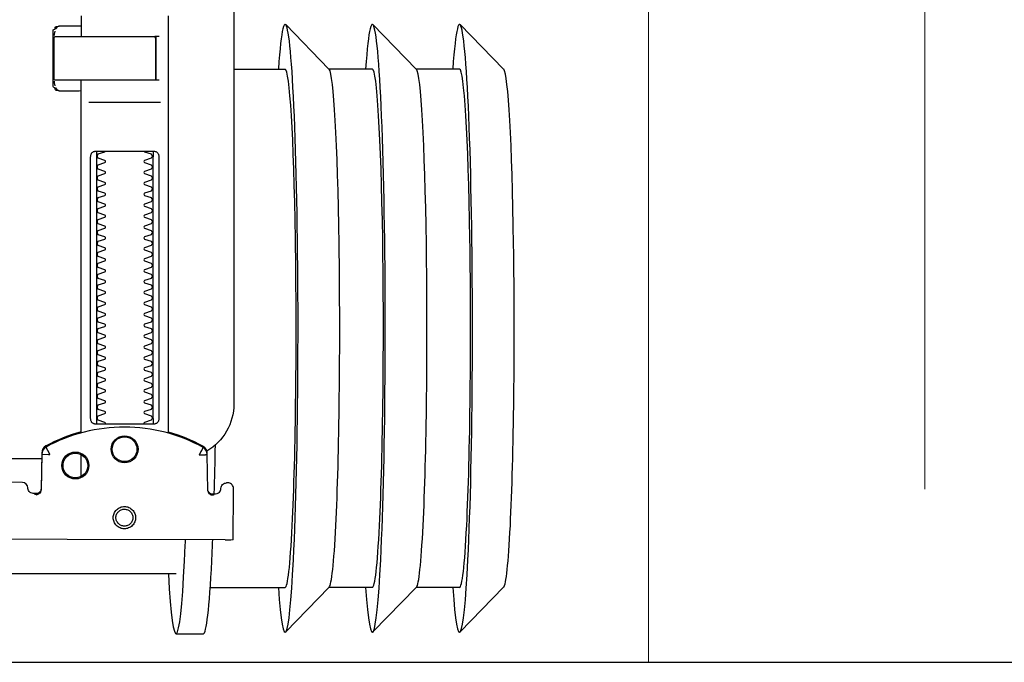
# Model space of a CAD drawing. Header units: millimetres. Extents: x 15214 to 140083, y -437840 to -79279.
# Tile 614 of 656: x 73389 to 73407, y -194640 to -194628. Entities that reach past the tile are written whole.
import ezdxf

# ---------------------------------------------------------------- set-up
doc = ezdxf.new("R2010")
doc.units = ezdxf.units.MM
doc.linetypes.add('HIDDEN2', pattern=[4.7625, 3.175, -1.5875])
doc.layers.get('0').update_dxf_attribs({"lineweight": 0})
for name, color, linetype, lineweight in [('!! 0 posadzki gres sanit 2', 244, 'Continuous', 9), ('Istn-sciany', 3, 'Continuous', 30), ('WYMIAROWANIE', 1, 'Continuous', 13)]:
    doc.layers.add(name, color=color, linetype=linetype, lineweight=lineweight)
doc.layers.add('0-wypos-sanitarne', color=1, linetype='Continuous')
doc.layers.add('Wyburzenia', color=7, linetype='Continuous', lineweight=13, true_color=0xb0b0b0)
doc.styles.add('TXT', font='simplex.shx')
doc.dimstyles.new('DIM50', dxfattribs={"dimscale": 5, "dimtxt": 2, "dimasz": 1, "dimexe": 0, "dimexo": 0, "dimgap": 0.5, "dimtad": 1, "dimdec": 4, "dimrnd": 0.5, "dimdsep": 46, "dimtxsty": 'TXT', "dimblk": 'TICK1', "dimblk1": 'TICK1', "dimblk2": 'TICK1', "dimsah": 1, "dimcen": 0, "dimse1": 1, "dimse2": 1, "dimclrd": 1, "dimclre": 7, "dimclrt": 9, "dimadec": 0, "dimazin": 0, "dimtfac": 1, "dimtdec": 4, "dimtmove": 2, "dimatfit": 3, "dimldrblk": 'TICK1', "dimfxl": 1, "dimtolj": 1, "dimarcsym": 0})

# ---------------------------------------------------------------- blocks, each defined once
blk = doc.blocks.new('99400_TOP')
for points in [[(-0.24944, 0.17326), (-0.24147, 0.18145)], [(-0.24136, 0.17331), (-0.23341, 0.17331), (-0.22548, 0.18145)], [(-0.22538, 0.17331), (-0.21743, 0.17331), (-0.2095, 0.18145)], [(-0.18941, 0.18181), (-0.19441, 0.18181)], [(-0.19567, 0.17331), (-0.20939, 0.17331)], [(-0.18941, 0.17081), (-0.04454, 0.17081), (-0.04035, 0.17071), (-0.03616, 0.17042), (-0.032, 0.16993), (-0.02786, 0.16925), (-0.02376, 0.16837), (-0.0197, 0.16731), (-0.0157, 0.16606), (-0.01176, 0.16462), (-0.00789, 0.163), (-0.0041, 0.1612), (-0.0004, 0.15923), (0.0032, 0.15708), (0.00671, 0.15478), (0.0101, 0.1523), (0.01337, 0.14968)], [(-0.19839, 0.16455), (-0.11148, 0.16437)], [(-0.19593, 0.15629), (-0.19608, 0.15629), (-0.19638, 0.15629), (-0.19593, 0.1562), (-0.19577, 0.15614), (-0.19563, 0.15605), (-0.19551, 0.15594), (-0.1954, 0.15581), (-0.19532, 0.15567), (-0.19526, 0.15551), (-0.19523, 0.15535)], [(-0.16479, 0.14865), (-0.16466, 0.1552), (-0.16464, 0.15536), (-0.1646, 0.15551), (-0.16454, 0.15566), (-0.16445, 0.15579), (-0.16435, 0.15591), (-0.16422, 0.15601), (-0.16408, 0.15609), (-0.16394, 0.15614), (-0.16348, 0.15622), (-0.1638, 0.15623), (-0.16395, 0.15623)], [(-0.172, 0.15297), (-0.172, 0.14892)], [(-0.172, 0.06856), (-0.172, 0.07236)], [(0.16493, 0.14968), (-0.16477, 0.14968)], [(-0.172, 0.14497), (-0.172, 0.08036)], [(-0.1852, 0.14236), (-0.1852, 0.09436)], [(-0.1748, 0.09436), (-0.1748, 0.14236)], [(-0.17342, 0.08436), (-0.18658, 0.08436)], [(-0.172, 0.0823), (-0.17167, 0.08236), (-0.1682, 0.08236), (-0.16809, 0.08236), (-0.16798, 0.08234), (-0.16789, 0.08225), (-0.16779, 0.08224), (-0.16762, 0.08223), (-0.16752, 0.08223), (-0.16741, 0.08221), (-0.1673, 0.08214), (-0.16725, 0.082), (-0.16725, 0.08174), (-0.16711, 0.08172), (-0.16701, 0.08168), (-0.16693, 0.08162), (-0.16687, 0.08148), (-0.16687, 0.07124), (-0.16691, 0.07111), (-0.16701, 0.07103), (-0.16725, 0.07098), (-0.16725, 0.07071), (-0.16728, 0.07061), (-0.16735, 0.07054), (-0.16746, 0.0705), (-0.16762, 0.07049), (-0.16775, 0.07048), (-0.16789, 0.07046), (-0.16797, 0.07039), (-0.16807, 0.07036), (-0.1682, 0.07036), (-0.17167, 0.07036), (-0.172, 0.07041)], [(-0.16829, 0.08235), (-0.16772, 0.08221), (-0.16738, 0.08176)], [(-0.16723, 0.08135), (-0.16714, 0.08082), (-0.16713, 0.08055)], [(-0.18633, 0.08036), (-0.17526, 0.08036), (-0.17367, 0.08036)], [(-0.24944, 0.07835), (-0.24147, 0.07016)], [(-0.24136, 0.07831), (-0.23341, 0.07831), (-0.22548, 0.07016)], [(-0.22538, 0.07831), (-0.21743, 0.07831), (-0.2095, 0.07016)], [(-0.2, 0.07831), (-0.20939, 0.07831)], [(-0.18633, 0.07236), (-0.1855, 0.07236), (-0.18567, 0.07246), (-0.1857, 0.07256)], [(-0.16738, 0.07096), (-0.16772, 0.07051), (-0.16829, 0.07036)], [(-0.16713, 0.07216), (-0.16714, 0.0719), (-0.16723, 0.07137)]]:
    blk.add_lwpolyline(points)
for points in [[(-0.19989, 0.16454), (-0.19995, 0.15554, 0.009369), (-0.19993, 0.15511), (-0.19991, 0.15494), (-0.19986, 0.15477), (-0.19978, 0.15461), (-0.19968, 0.15447), (-0.19955, 0.15435), (-0.1994, 0.15426), (-0.19924, 0.15419), (-0.19907, 0.15415), (-0.19895, 0.15414), (-0.1988, 0.15414)], [(-0.16412, 0.15607), (-0.16324, 0.15607), (-0.16303, 0.15604), (-0.16282, 0.15598), (-0.16264, 0.15587), (-0.16249, 0.15572), (-0.16236, 0.15555), (-0.16228, 0.15535), (-0.16224, 0.15515, 0.002299), (-0.16224, 0.15503, 0.40455), (-0.16124, 0.15406), (-0.11145, 0.15396)], [(-0.19576, 0.15613), (-0.19665, 0.15613, 0.282591), (-0.19753, 0.15558), (-0.19757, 0.15549), (-0.19761, 0.15538), (-0.19763, 0.15529), (-0.19764, 0.15514, -0.415352), (-0.19864, 0.15414)], [(-0.19623, 0.15644), (-0.19587, 0.15638), (-0.19555, 0.15617), (-0.19533, 0.15585), (-0.19523, 0.1555), (-0.19513, 0.14894), (-0.19513, 0.14888, 0.265347), (-0.19435, 0.14762, 0.125711), (-0.17997, 0.14391, 0.125711), (-0.16558, 0.14756, 0.26954), (-0.16479, 0.14885), (-0.16467, 0.1554), (-0.16464, 0.15562), (-0.16456, 0.15583), (-0.16444, 0.15601), (-0.16428, 0.15617), (-0.16409, 0.15628), (-0.16388, 0.15635), (-0.16368, 0.15638)], [(-0.15993, 0.04968), (-0.17248, 0.04968, 0.405519), (-0.172, 0.05018), (-0.172, 0.05088, 0.414214), (-0.1725, 0.05138), (-0.1875, 0.05138, 0.414214), (-0.188, 0.05088), (-0.188, 0.05018, 0.405519), (-0.18751, 0.04968), (-0.19, 0.04968, -0.414214), (-0.2, 0.05968), (-0.2, 0.13968, -0.266001), (-0.19506, 0.1483)], [(-0.19512, 0.14869), (-0.19511, 0.1485), (-0.19509, 0.1484), (-0.19506, 0.1483), (-0.19503, 0.1482), (-0.19498, 0.1481), (-0.19493, 0.148), (-0.19488, 0.14791), (-0.19482, 0.14782), (-0.19475, 0.14774), (-0.19467, 0.14766), (-0.1946, 0.14759), (-0.19451, 0.14753), (-0.19443, 0.14747), (-0.19434, 0.14742), (-0.19358, 0.14701), (-0.19281, 0.14663), (-0.19203, 0.14628), (-0.19124, 0.14594), (-0.19044, 0.14563), (-0.18964, 0.14534), (-0.18882, 0.14507), (-0.188, 0.14483), (-0.188, 0.06856, 0.414214)], [(-0.172, 0.14478), (-0.17117, 0.14502), (-0.17034, 0.14528), (-0.16952, 0.14557), (-0.16871, 0.14588), (-0.16791, 0.14622), (-0.16712, 0.14657), (-0.16635, 0.14695), (-0.16558, 0.14736), (-0.16557, 0.14736, 0.269546), (-0.16479, 0.14865)], [(-0.18353, 0.09336, 0.182836), (-0.18364, 0.09345), (-0.18485, 0.09386, 0.050055), (-0.185, 0.09412), (-0.185, 0.0944, 0.050055), (-0.18485, 0.09466), (-0.18364, 0.09507, 0.719897), (-0.18364, 0.09545), (-0.18485, 0.09586, 0.050055), (-0.185, 0.09612), (-0.185, 0.0964, 0.050055), (-0.18485, 0.09666), (-0.18364, 0.09707, 0.719897), (-0.18364, 0.09745), (-0.18485, 0.09786, 0.050055), (-0.185, 0.09812), (-0.185, 0.0984, 0.050055), (-0.18485, 0.09866), (-0.18364, 0.09907, 0.719897), (-0.18364, 0.09945), (-0.18485, 0.09986, 0.050055), (-0.185, 0.10012), (-0.185, 0.1004, 0.050055), (-0.18485, 0.10066), (-0.18364, 0.10107, 0.719897), (-0.18364, 0.10145), (-0.18485, 0.10186, 0.050055), (-0.185, 0.10212), (-0.185, 0.1024, 0.050055), (-0.18485, 0.10266), (-0.18364, 0.10307, 0.719897), (-0.18364, 0.10345), (-0.18485, 0.10386, 0.050055), (-0.185, 0.10412), (-0.185, 0.1044, 0.050055), (-0.18485, 0.10466), (-0.18364, 0.10507, 0.719897), (-0.18364, 0.10545), (-0.18485, 0.10586, 0.050055), (-0.185, 0.10612), (-0.185, 0.1064, 0.050055), (-0.18485, 0.10666), (-0.18364, 0.10707, 0.719897), (-0.18364, 0.10745), (-0.18485, 0.10786, 0.050055), (-0.185, 0.10812), (-0.185, 0.1084, 0.050055), (-0.18485, 0.10866), (-0.18364, 0.10907, 0.719897), (-0.18364, 0.10945), (-0.18485, 0.10986, 0.050055), (-0.185, 0.11012), (-0.185, 0.1104, 0.050055), (-0.18485, 0.11066), (-0.18364, 0.11107, 0.719897), (-0.18364, 0.11145), (-0.18485, 0.11186, 0.050055), (-0.185, 0.11212), (-0.185, 0.1124, 0.050055), (-0.18485, 0.11266), (-0.18364, 0.11307, 0.719897), (-0.18364, 0.11345), (-0.18485, 0.11386, 0.050055), (-0.185, 0.11412), (-0.185, 0.1144, 0.050055), (-0.18485, 0.11466), (-0.18364, 0.11507, 0.719897), (-0.18364, 0.11545), (-0.18485, 0.11586, 0.050055), (-0.185, 0.11612), (-0.185, 0.1164, 0.050055), (-0.18485, 0.11666), (-0.18364, 0.11707, 0.719897), (-0.18364, 0.11745), (-0.18485, 0.11786, 0.050055), (-0.185, 0.11812), (-0.185, 0.1184, 0.050055), (-0.18485, 0.11866), (-0.18364, 0.11907, 0.719897), (-0.18364, 0.11945), (-0.18485, 0.11986, 0.050055), (-0.185, 0.12012), (-0.185, 0.1204, 0.050055), (-0.18485, 0.12066), (-0.18364, 0.12107, 0.719897), (-0.18364, 0.12145), (-0.18485, 0.12186, 0.050055), (-0.185, 0.12212), (-0.185, 0.1224, 0.050055), (-0.18485, 0.12266), (-0.18364, 0.12307, 0.719897), (-0.18364, 0.12345), (-0.18485, 0.12386, 0.050055), (-0.185, 0.12412), (-0.185, 0.1244, 0.050055), (-0.18485, 0.12466), (-0.18364, 0.12507, 0.719897), (-0.18364, 0.12545), (-0.18485, 0.12586, 0.050055), (-0.185, 0.12612), (-0.185, 0.1264, 0.050055), (-0.18485, 0.12666), (-0.18364, 0.12707, 0.719897), (-0.18364, 0.12745), (-0.18485, 0.12786, 0.050055), (-0.185, 0.12812), (-0.185, 0.1284, 0.050055), (-0.18485, 0.12866), (-0.18364, 0.12907, 0.719897), (-0.18364, 0.12945), (-0.18485, 0.12986, 0.050055), (-0.185, 0.13012), (-0.185, 0.1304, 0.050055), (-0.18485, 0.13066), (-0.18364, 0.13107, 0.719897), (-0.18364, 0.13145), (-0.18485, 0.13186, 0.050055), (-0.185, 0.13212), (-0.185, 0.1324, 0.050055), (-0.18485, 0.13266), (-0.18364, 0.13307, 0.719897), (-0.18364, 0.13345), (-0.18485, 0.13386, 0.050055), (-0.185, 0.13412), (-0.185, 0.1344, 0.050055), (-0.18485, 0.13466), (-0.18364, 0.13507, 0.719897), (-0.18364, 0.13545), (-0.18485, 0.13586, 0.050055), (-0.185, 0.13612), (-0.185, 0.1364, 0.050055), (-0.18485, 0.13666), (-0.18364, 0.13707, 0.719897), (-0.18364, 0.13745), (-0.18485, 0.13786, 0.050055), (-0.185, 0.13812), (-0.185, 0.1384, 0.050055), (-0.18485, 0.13866), (-0.18364, 0.13907, 0.719897), (-0.18364, 0.13945), (-0.18485, 0.13986, 0.050055), (-0.185, 0.14012), (-0.185, 0.1404, 0.050055), (-0.18485, 0.14066), (-0.18364, 0.14107, 0.719897), (-0.18364, 0.14145), (-0.18485, 0.14186, 0.050055), (-0.185, 0.14212), (-0.185, 0.1424, 0.050055), (-0.18485, 0.14266), (-0.18364, 0.14307, 0.474594), (-0.18353, 0.14336)], [(-0.17647, 0.14336, 0.474594), (-0.17636, 0.14307), (-0.17514, 0.14266, 0.050055), (-0.175, 0.1424), (-0.175, 0.14212, 0.050055), (-0.17514, 0.14186), (-0.17636, 0.14145, 0.719897), (-0.17636, 0.14107), (-0.17514, 0.14066, 0.050055), (-0.175, 0.1404), (-0.175, 0.14012, 0.050055), (-0.17514, 0.13986), (-0.17636, 0.13945, 0.719897), (-0.17636, 0.13907), (-0.17514, 0.13866, 0.050055), (-0.175, 0.1384), (-0.175, 0.13812, 0.050055), (-0.17514, 0.13786), (-0.17636, 0.13745, 0.719897), (-0.17636, 0.13707), (-0.17514, 0.13666, 0.050055), (-0.175, 0.1364), (-0.175, 0.13612, 0.050055), (-0.17514, 0.13586), (-0.17636, 0.13545, 0.719897), (-0.17636, 0.13507), (-0.17514, 0.13466, 0.050055), (-0.175, 0.1344), (-0.175, 0.13412, 0.050055), (-0.17514, 0.13386), (-0.17636, 0.13345, 0.719897), (-0.17636, 0.13307), (-0.17514, 0.13266, 0.050055), (-0.175, 0.1324), (-0.175, 0.13212, 0.050055), (-0.17514, 0.13186), (-0.17636, 0.13145, 0.719897), (-0.17636, 0.13107), (-0.17514, 0.13066, 0.050055), (-0.175, 0.1304), (-0.175, 0.13012, 0.050055), (-0.17514, 0.12986), (-0.17636, 0.12945, 0.719897), (-0.17636, 0.12907), (-0.17514, 0.12866, 0.050055), (-0.175, 0.1284), (-0.175, 0.12812, 0.050055), (-0.17514, 0.12786), (-0.17636, 0.12745, 0.719897), (-0.17636, 0.12707), (-0.17514, 0.12666, 0.050055), (-0.175, 0.1264), (-0.175, 0.12612, 0.050055), (-0.17514, 0.12586), (-0.17636, 0.12545, 0.719897), (-0.17636, 0.12507), (-0.17514, 0.12466, 0.050055), (-0.175, 0.1244), (-0.175, 0.12412, 0.050055), (-0.17514, 0.12386), (-0.17636, 0.12345, 0.719897), (-0.17636, 0.12307), (-0.17514, 0.12266, 0.050055), (-0.175, 0.1224), (-0.175, 0.12212, 0.050055), (-0.17514, 0.12186), (-0.17636, 0.12145, 0.719897), (-0.17636, 0.12107), (-0.17514, 0.12066, 0.050055), (-0.175, 0.1204), (-0.175, 0.12012, 0.050055), (-0.17514, 0.11986), (-0.17636, 0.11945, 0.719897), (-0.17636, 0.11907), (-0.17514, 0.11866, 0.050055), (-0.175, 0.1184), (-0.175, 0.11812, 0.050055), (-0.17514, 0.11786), (-0.17636, 0.11745, 0.719897), (-0.17636, 0.11707), (-0.17514, 0.11666, 0.050055), (-0.175, 0.1164), (-0.175, 0.11612, 0.050055), (-0.17514, 0.11586), (-0.17636, 0.11545, 0.719897), (-0.17636, 0.11507), (-0.17514, 0.11466, 0.050055), (-0.175, 0.1144), (-0.175, 0.11412, 0.050055), (-0.17514, 0.11386), (-0.17636, 0.11345, 0.719897), (-0.17636, 0.11307), (-0.17514, 0.11266, 0.050055), (-0.175, 0.1124), (-0.175, 0.11212, 0.050055), (-0.17514, 0.11186), (-0.17636, 0.11145, 0.719897), (-0.17636, 0.11107), (-0.17514, 0.11066, 0.050055), (-0.175, 0.1104), (-0.175, 0.11012, 0.050055), (-0.17514, 0.10986), (-0.17636, 0.10945, 0.719897), (-0.17636, 0.10907), (-0.17514, 0.10866, 0.050055), (-0.175, 0.1084), (-0.175, 0.10812, 0.050055), (-0.17514, 0.10786), (-0.17636, 0.10745, 0.719897), (-0.17636, 0.10707), (-0.17514, 0.10666, 0.050055), (-0.175, 0.1064), (-0.175, 0.10612, 0.050055), (-0.17514, 0.10586), (-0.17636, 0.10545, 0.719897), (-0.17636, 0.10507), (-0.17514, 0.10466, 0.050055), (-0.175, 0.1044), (-0.175, 0.10412, 0.050055), (-0.17514, 0.10386), (-0.17636, 0.10345, 0.719897), (-0.17636, 0.10307), (-0.17514, 0.10266, 0.050055), (-0.175, 0.1024), (-0.175, 0.10212, 0.050055), (-0.17514, 0.10186), (-0.17636, 0.10145, 0.719897), (-0.17636, 0.10107), (-0.17514, 0.10066, 0.050055), (-0.175, 0.1004), (-0.175, 0.10012, 0.050055), (-0.17514, 0.09986), (-0.17636, 0.09945, 0.719897), (-0.17636, 0.09907), (-0.17514, 0.09866, 0.050055), (-0.175, 0.0984), (-0.175, 0.09812, 0.050055), (-0.17514, 0.09786), (-0.17636, 0.09745, 0.719897), (-0.17636, 0.09707), (-0.17514, 0.09666, 0.050055), (-0.175, 0.0964), (-0.175, 0.09612, 0.050055), (-0.17514, 0.09586), (-0.17636, 0.09545, 0.719897), (-0.17636, 0.09507), (-0.17514, 0.09466, 0.050055), (-0.175, 0.0944), (-0.175, 0.09412, 0.050055), (-0.17514, 0.09386), (-0.17636, 0.09345, 0.182836), (-0.17647, 0.09336)], [(-0.1857, 0.08016), (-0.1857, 0.07256), (-0.1857, 0.08016), (-0.18567, 0.08026), (-0.18559, 0.08034), (-0.17695, 0.08036), (-0.16725, 0.08036, -0.414214), (-0.16705, 0.08016), (-0.16705, 0.07256, -0.414214), (-0.16725, 0.07236), (-0.18543, 0.07236), (-0.18553, 0.0724), (-0.18559, 0.07256)]]:
    blk.add_lwpolyline(points, format="xyb")
for points in [[(-0.17994, 0.16256), (-0.17974, 0.16255), (-0.17954, 0.16252), (-0.17934, 0.16247), (-0.17915, 0.1624), (-0.17897, 0.16231), (-0.1788, 0.16221), (-0.17864, 0.16209), (-0.17849, 0.16196), (-0.17836, 0.16181), (-0.17824, 0.16165), (-0.17813, 0.16147), (-0.17805, 0.16129), (-0.17798, 0.1611), (-0.17793, 0.16091), (-0.1779, 0.16071), (-0.17789, 0.16051), (-0.1779, 0.16031), (-0.17793, 0.16011), (-0.17798, 0.15991), (-0.17805, 0.15972), (-0.17814, 0.15954), (-0.17824, 0.15937), (-0.17836, 0.15921), (-0.1785, 0.15906), (-0.17865, 0.15893), (-0.17881, 0.15881), (-0.17898, 0.1587), (-0.17916, 0.15862), (-0.17935, 0.15855), (-0.17955, 0.1585), (-0.17975, 0.15847), (-0.17995, 0.15846), (-0.18015, 0.15847), (-0.18035, 0.1585), (-0.18054, 0.15855), (-0.18073, 0.15862), (-0.18091, 0.15871), (-0.18108, 0.15881), (-0.18124, 0.15893), (-0.18139, 0.15907), (-0.18153, 0.15922), (-0.18165, 0.15938), (-0.18175, 0.15955), (-0.18184, 0.15973), (-0.1819, 0.15992), (-0.18195, 0.16012), (-0.18198, 0.16031), (-0.18199, 0.16052), (-0.18198, 0.16072), (-0.18195, 0.16091), (-0.1819, 0.16111), (-0.18183, 0.1613), (-0.18175, 0.16148), (-0.18164, 0.16165), (-0.18152, 0.16181), (-0.18139, 0.16196), (-0.18124, 0.1621), (-0.18108, 0.16222), (-0.1809, 0.16232), (-0.18072, 0.1624), (-0.18053, 0.16247), (-0.18034, 0.16252), (-0.18014, 0.16255)], [(-0.17994, 0.16205), (-0.17979, 0.16205), (-0.17964, 0.16202), (-0.17949, 0.16199), (-0.17935, 0.16194), (-0.17921, 0.16187), (-0.17908, 0.16179), (-0.17896, 0.1617), (-0.17884, 0.1616), (-0.17874, 0.16149), (-0.17865, 0.16136), (-0.17857, 0.16123), (-0.17851, 0.1611), (-0.17846, 0.16095), (-0.17842, 0.1608), (-0.1784, 0.16065), (-0.17839, 0.1605), (-0.1784, 0.16035), (-0.17842, 0.1602), (-0.17846, 0.16005), (-0.17851, 0.15991), (-0.17858, 0.15977), (-0.17866, 0.15964), (-0.17875, 0.15952), (-0.17885, 0.15941), (-0.17896, 0.1593), (-0.17908, 0.15921), (-0.17921, 0.15914), (-0.17935, 0.15907), (-0.1795, 0.15902), (-0.17964, 0.15898), (-0.17979, 0.15896), (-0.17995, 0.15895), (-0.1801, 0.15896), (-0.18025, 0.15899), (-0.18039, 0.15902), (-0.18054, 0.15907), (-0.18067, 0.15914), (-0.18081, 0.15922), (-0.18093, 0.15931), (-0.18104, 0.15941), (-0.18114, 0.15952), (-0.18123, 0.15965), (-0.18131, 0.15978), (-0.18138, 0.15991), (-0.18143, 0.16006), (-0.18146, 0.16021), (-0.18148, 0.16036), (-0.18149, 0.16051), (-0.18148, 0.16066), (-0.18146, 0.16081), (-0.18142, 0.16096), (-0.18137, 0.1611), (-0.18131, 0.16124), (-0.18123, 0.16137), (-0.18114, 0.16149), (-0.18104, 0.1616), (-0.18092, 0.1617), (-0.1808, 0.1618), (-0.18067, 0.16187), (-0.18053, 0.16194), (-0.18039, 0.16199), (-0.18024, 0.16203), (-0.18009, 0.16205)], [(-0.17471, 0.14336), (-0.17462, 0.14336), (-0.17454, 0.14335), (-0.17445, 0.14333), (-0.17436, 0.14331), (-0.17428, 0.14327), (-0.1742, 0.14323), (-0.17413, 0.14318), (-0.17406, 0.14313), (-0.174, 0.14306), (-0.17394, 0.14299), (-0.17389, 0.1429), (-0.17384, 0.1428), (-0.1738, 0.1427), (-0.17378, 0.14259), (-0.17376, 0.14247), (-0.17375, 0.14236), (-0.17375, 0.09436), (-0.17376, 0.09424), (-0.17378, 0.09413), (-0.1738, 0.09402), (-0.17384, 0.09391), (-0.17389, 0.09382), (-0.17394, 0.09373), (-0.174, 0.09366), (-0.17406, 0.09359), (-0.17413, 0.09353), (-0.1742, 0.09349), (-0.17428, 0.09344), (-0.17436, 0.09341), (-0.17445, 0.09339), (-0.17454, 0.09337), (-0.17462, 0.09336), (-0.17471, 0.09336), (-0.18529, 0.09336), (-0.18538, 0.09336), (-0.18546, 0.09337), (-0.18555, 0.09339), (-0.18564, 0.09341), (-0.18572, 0.09344), (-0.1858, 0.09349), (-0.18587, 0.09353), (-0.18594, 0.09359), (-0.186, 0.09366), (-0.18606, 0.09373), (-0.18611, 0.09382), (-0.18616, 0.09391), (-0.1862, 0.09402), (-0.18622, 0.09413), (-0.18624, 0.09424), (-0.18624, 0.09436), (-0.18624, 0.14236), (-0.18624, 0.14247), (-0.18622, 0.14259), (-0.1862, 0.1427), (-0.18616, 0.1428), (-0.18611, 0.1429), (-0.18606, 0.14299), (-0.186, 0.14306), (-0.18594, 0.14313), (-0.18587, 0.14318), (-0.1858, 0.14323), (-0.18572, 0.14327), (-0.18564, 0.14331), (-0.18555, 0.14333), (-0.18546, 0.14335), (-0.18538, 0.14336), (-0.18529, 0.14336)]]:
    blk.add_lwpolyline(points, close=True)
for points in [[(-0.19435, 0.14766), (-0.19435, 0.14766), (-0.19435, 0.14766), (-0.19435, 0.14766), (-0.19435, 0.14766), (-0.19435, 0.14766), (-0.19434, 0.14766), (-0.19434, 0.14766), (-0.19434, 0.14766), (-0.19434, 0.14766), (-0.19434, 0.14766), (-0.19435, 0.14766), (-0.19435, 0.14766), (-0.19435, 0.14766), (-0.19435, 0.14766), (-0.19435, 0.14766), (-0.19435, 0.14766), (-0.19435, 0.14766), (-0.19435, 0.14766), (-0.19435, 0.14767), (-0.19435, 0.14767), (-0.19435, 0.14767), (-0.19435, 0.14767), (-0.19435, 0.14767), (-0.19435, 0.14767), (-0.19435, 0.14768), (-0.19434, 0.14768), (-0.19434, 0.14768), (-0.19434, 0.14769), (-0.19434, 0.14769), (-0.19433, 0.1477), (-0.19433, 0.1477), (-0.19433, 0.14771), (-0.19433, 0.14771), (-0.19433, 0.14772), (-0.19432, 0.14772), (-0.19432, 0.14773), (-0.19432, 0.14773), (-0.19431, 0.14774), (-0.19431, 0.14774), (-0.19431, 0.14775), (-0.1943, 0.14776), (-0.1943, 0.14776), (-0.1943, 0.14777), (-0.19429, 0.14778), (-0.19429, 0.14779), (-0.19428, 0.14779), (-0.19428, 0.1478), (-0.19428, 0.14781), (-0.19427, 0.14782), (-0.19427, 0.14783), (-0.19426, 0.14784), (-0.19426, 0.14784), (-0.19425, 0.14785), (-0.19425, 0.14786), (-0.19424, 0.14787), (-0.19424, 0.14788), (-0.19423, 0.14789), (-0.19423, 0.1479), (-0.19422, 0.14791), (-0.19421, 0.14792), (-0.19421, 0.14793), (-0.1942, 0.14794), (-0.1942, 0.14796), (-0.19419, 0.14797), (-0.19418, 0.14798), (-0.19418, 0.14799), (-0.19417, 0.148), (-0.19416, 0.14801), (-0.19416, 0.14803), (-0.19415, 0.14804), (-0.19414, 0.14806), (-0.19412, 0.14809), (-0.19411, 0.14812), (-0.19409, 0.14814), (-0.19408, 0.14817), (-0.19406, 0.1482), (-0.19405, 0.14823), (-0.19395, 0.14841), (-0.19393, 0.14844), (-0.19389, 0.14851), (-0.19388, 0.14854), (-0.19386, 0.14858), (-0.19384, 0.14861), (-0.19382, 0.14864), (-0.1938, 0.14868), (-0.19378, 0.14871), (-0.19376, 0.14875), (-0.19375, 0.14877), (-0.19375, 0.14878), (-0.19374, 0.14878), (-0.19373, 0.1488), (-0.19373, 0.14881), (-0.19372, 0.14882), (-0.19372, 0.14883), (-0.19371, 0.14884), (-0.19371, 0.14885), (-0.1937, 0.14885), (-0.1937, 0.14886), (-0.1937, 0.14886), (-0.1937, 0.14886), (-0.1937, 0.14887), (-0.1937, 0.14887), (-0.19369, 0.14888), (-0.19369, 0.14889), (-0.19369, 0.14889), (-0.19368, 0.1489), (-0.19368, 0.1489), (-0.19368, 0.1489), (-0.19368, 0.14891), (-0.19367, 0.14891), (-0.19367, 0.14892), (-0.19366, 0.14892), (-0.19366, 0.14892), (-0.19365, 0.14893), (-0.19365, 0.14893), (-0.19364, 0.14894), (-0.19364, 0.14894), (-0.19364, 0.14894), (-0.19363, 0.14895), (-0.19363, 0.14895), (-0.19363, 0.14896), (-0.19363, 0.14896), (-0.19363, 0.14896), (-0.19363, 0.14897), (-0.19363, 0.14897), (-0.19363, 0.14898), (-0.19363, 0.14898), (-0.19363, 0.14899), (-0.19363, 0.14899), (-0.19364, 0.14899), (-0.19364, 0.149), (-0.19364, 0.149), (-0.19364, 0.149), (-0.19365, 0.149), (-0.19365, 0.149), (-0.19365, 0.149), (-0.19365, 0.149), (-0.19365, 0.149), (-0.19365, 0.149), (-0.19366, 0.149), (-0.19366, 0.149), (-0.19366, 0.149), (-0.19366, 0.149), (-0.19366, 0.149), (-0.19367, 0.149), (-0.19367, 0.149), (-0.19367, 0.149), (-0.19367, 0.149), (-0.19368, 0.149), (-0.19368, 0.149), (-0.19368, 0.149), (-0.19369, 0.149), (-0.19369, 0.14899), (-0.1937, 0.14899), (-0.1937, 0.14899), (-0.1937, 0.14899), (-0.19371, 0.14899), (-0.19371, 0.14899), (-0.19371, 0.14899), (-0.19372, 0.14898), (-0.19372, 0.14898), (-0.19373, 0.14898), (-0.19373, 0.14898), (-0.19373, 0.14898), (-0.19374, 0.14898), (-0.19374, 0.14898), (-0.19375, 0.14898), (-0.19375, 0.14899), (-0.19376, 0.14899), (-0.19376, 0.14899), (-0.19376, 0.14899), (-0.19377, 0.14899), (-0.19377, 0.14899), (-0.19377, 0.14899), (-0.19378, 0.14899), (-0.19378, 0.14899), (-0.19378, 0.14899), (-0.19378, 0.14899), (-0.19378, 0.14899), (-0.19379, 0.14899), (-0.19379, 0.14899), (-0.19379, 0.14899), (-0.1938, 0.14899), (-0.1938, 0.14899), (-0.19381, 0.14899), (-0.19381, 0.14899), (-0.19382, 0.14899), (-0.19382, 0.14899), (-0.19383, 0.14899), (-0.19384, 0.14899), (-0.19385, 0.14899), (-0.19385, 0.14899), (-0.19386, 0.14899), (-0.19387, 0.14899), (-0.19388, 0.14899), (-0.19388, 0.14899), (-0.19389, 0.14898), (-0.1939, 0.14898), (-0.19391, 0.14898), (-0.19392, 0.14898), (-0.19397, 0.14898), (-0.19398, 0.14898), (-0.19399, 0.14898), (-0.194, 0.14898), (-0.19401, 0.14898), (-0.19402, 0.14898), (-0.19403, 0.14898), (-0.19404, 0.14898), (-0.19406, 0.14898), (-0.19407, 0.14898), (-0.19408, 0.14898), (-0.19409, 0.14898), (-0.1941, 0.14898), (-0.19411, 0.14898), (-0.19416, 0.14898), (-0.19419, 0.14898), (-0.19421, 0.14898), (-0.19424, 0.14898), (-0.19426, 0.14898), (-0.19428, 0.14898), (-0.19431, 0.14898), (-0.19433, 0.14898), (-0.19435, 0.14898), (-0.19438, 0.14897), (-0.19455, 0.14897), (-0.19457, 0.14897), (-0.19459, 0.14897), (-0.19461, 0.14897), (-0.19463, 0.14897), (-0.19464, 0.14897), (-0.19465, 0.14897), (-0.19466, 0.14897), (-0.19467, 0.14897), (-0.19468, 0.14897), (-0.19469, 0.14897), (-0.1947, 0.14897), (-0.19471, 0.14897), (-0.19472, 0.14897), (-0.19473, 0.14897), (-0.19473, 0.14897), (-0.19474, 0.14897), (-0.19475, 0.14897), (-0.19476, 0.14897), (-0.19477, 0.14897), (-0.19478, 0.14897), (-0.19479, 0.14897), (-0.19479, 0.14897), (-0.1948, 0.14897), (-0.19481, 0.14897), (-0.19482, 0.14896), (-0.19483, 0.14896), (-0.19483, 0.14896), (-0.19484, 0.14896), (-0.19485, 0.14896), (-0.19486, 0.14896), (-0.19486, 0.14896), (-0.19487, 0.14896), (-0.19488, 0.14896), (-0.19489, 0.14896), (-0.19489, 0.14896), (-0.1949, 0.14896), (-0.19491, 0.14896), (-0.19491, 0.14896), (-0.19492, 0.14896), (-0.19493, 0.14896), (-0.19493, 0.14896), (-0.19494, 0.14896), (-0.19495, 0.14896), (-0.19495, 0.14896), (-0.19496, 0.14896), (-0.19497, 0.14896), (-0.19498, 0.14896), (-0.19499, 0.14896), (-0.19499, 0.14896), (-0.195, 0.14896), (-0.19501, 0.14896), (-0.19501, 0.14896), (-0.19502, 0.14896), (-0.19502, 0.14896), (-0.19503, 0.14896), (-0.19503, 0.14896), (-0.19504, 0.14896), (-0.19504, 0.14896), (-0.19504, 0.14896), (-0.19505, 0.14896), (-0.19505, 0.14896), (-0.19506, 0.14896), (-0.19506, 0.14896), (-0.19506, 0.14896), (-0.19507, 0.14896), (-0.19507, 0.14896), (-0.19508, 0.14896), (-0.19508, 0.14896), (-0.19508, 0.14896), (-0.19509, 0.14896), (-0.19509, 0.14896), (-0.19509, 0.14896), (-0.1951, 0.14896), (-0.1951, 0.14896), (-0.1951, 0.14896), (-0.1951, 0.14896), (-0.19511, 0.14896), (-0.19511, 0.14896), (-0.19511, 0.14896), (-0.19511, 0.14896), (-0.19511, 0.14896), (-0.19512, 0.14896), (-0.19512, 0.14896), (-0.19512, 0.14896), (-0.19512, 0.14896), (-0.19512, 0.14896), (-0.19512, 0.14896), (-0.19512, 0.14895), (-0.19513, 0.14895), (-0.19513, 0.14895), (-0.19513, 0.14895), (-0.19513, 0.14895), (-0.19513, 0.14895), (-0.19513, 0.14895), (-0.19513, 0.14895), (-0.19513, 0.14895), (-0.19513, 0.14895), (-0.19513, 0.14895), (-0.19513, 0.14895), (-0.19513, 0.14895), (-0.19513, 0.14895), (-0.19513, 0.14895), (-0.19513, 0.14896), (-0.19513, 0.14896), (-0.19513, 0.14896), (-0.19513, 0.14896), (-0.19513, 0.14896), (-0.19513, 0.14896), (-0.19513, 0.14896), (-0.19513, 0.14896), (-0.19513, 0.14896), (-0.19513, 0.14896), (-0.19513, 0.14896), (-0.19513, 0.14896), (-0.19513, 0.14896), (-0.19513, 0.14896), (-0.19513, 0.14896), (-0.19513, 0.14895), (-0.19513, 0.14895, 0.269547)], [(-0.1648, 0.14889), (-0.16481, 0.14889), (-0.16484, 0.1489), (-0.16497, 0.1489), (-0.16603, 0.14893), (-0.16612, 0.14893), (-0.16616, 0.14893), (-0.1662, 0.14893), (-0.16623, 0.14894), (-0.16627, 0.14895), (-0.1663, 0.14893), (-0.1663, 0.1489), (-0.16627, 0.14888), (-0.16625, 0.14885), (-0.16623, 0.14881), (-0.16621, 0.14878), (-0.16619, 0.14875), (-0.16561, 0.14767), (-0.16559, 0.14763), (-0.16558, 0.1476, 0.269546)]]:
    blk.add_lwpolyline(points, format="xyb", close=True)
for centre, radius in [((-0.17096, 0.15095), 0.00247), ((-0.17096, 0.15095), 0.00227), ((-0.17997, 0.14797), 0.00247), ((-0.17997, 0.14797), 0.00227)]:
    blk.add_circle(centre, radius)
for centre, major_axis, ratio, start_param, end_param in [((-0.24136, 0.12581), (0, 0.0557), 0.04256, 5.733752, 6.988802), ((-0.22538, 0.12581), (0, 0.0557), 0.04256, 5.733752, 6.988802), ((-0.20939, 0.12581), (0, 0.0557), 0.04256, 5.733752, 6.988802), ((-0.18941, 0.12581), (0, 0.056), 0.04256, 5.645661, 6.988802), ((-0.19441, 0.12581), (0, 0.056), 0.04256, 0, 0.705617), ((-0.24936, 0.12581), (0, 0.0475), 0.04256, 0.043665, 0.705617), ((-0.24136, 0.12581), (0, 0.0475), 0.04256, 0, 0.705617), ((-0.23337, 0.12581), (0, 0.0475), 0.04256, 0.043665, 0.705617), ((-0.22538, 0.12581), (0, 0.0475), 0.04256, 0, 0.705617), ((-0.21738, 0.12581), (0, 0.0475), 0.04256, 0.043665, 0.705617), ((-0.20939, 0.12581), (0, 0.0475), 0.04256, 0, 0.705617), ((-0.24136, 0.12581), (0, 0.0557), 0.04256, 0.705617, 3.691026), ((-0.22538, 0.12581), (0, 0.0557), 0.04256, 0.705617, 3.691026), ((-0.20939, 0.12581), (0, 0.0557), 0.04256, 0.705617, 3.691026), ((-0.19441, 0.12581), (0, 0.056), 0.04256, 0.705617, 0.806963), ((-0.18941, 0.12581), (0, 0.056), 0.04256, 0.705617, 0.807212), ((-0.19839, 0.16453), (-0.0015, 0), 0.008726, 4.712674, 6.283151), ((-0.24936, 0.12581), (0, 0.0475), 0.04256, 0.705617, 3.097928), ((-0.24136, 0.12581), (0, 0.0475), 0.04256, 0.705617, 3.141593), ((-0.23337, 0.12581), (0, 0.0475), 0.04256, 0.705617, 3.097928), ((-0.22538, 0.12581), (0, 0.0475), 0.04256, 0.705617, 3.141593), ((-0.21738, 0.12581), (0, 0.0475), 0.04256, 0.705617, 3.097928), ((-0.20939, 0.12581), (0, 0.0475), 0.04256, 0.705617, 3.141593), ((-0.19663, 0.15713), (-0.000002, -0.001), 0.000289, 6.274459, 6.283185), ((-0.19441, 0.12581), (0, 0.056), 0.04256, 0.998527, 1.179108), ((-0.16324, 0.15707), (-0.000002, -0.001), 0.000289, 6.274459, 6.283185), ((-0.19879, 0.15514), (-0.000011, -0.001), 0.706875, 0, 0.012337), ((-0.19844, 0.15414), (-0.000501, 0.000001), 0.008726, 0.786107, 1.14947), ((-0.19864, 0.15514), (-0.000006, -0.001), 0.408573, 0, 0.00956), ((-0.19463, 0.14876), (-0.0005, -0.000008), 0.017454, 0, 0.000137), ((-0.16529, 0.14886), (0.0005, -0.00001), 0.000006, 6.282744, 6.283185), ((-0.1852, 0.14236), (0, 0.001), 0.000289, 4.712389, 6.283185), ((-0.1748, 0.14236), (0, -0.001), 0.000289, 1.570796, 3.141593), ((-0.1852, 0.09436), (0, -0.001), 0.000289, 0, 1.570796), ((-0.1748, 0.09436), (0, -0.001), 0.000289, 0, 1.570796), ((-0.16763, 0.08203), (0.000004, 0.0002), 0.133184, 0.00502, 0.005026), ((-0.16723, 0.08153), (0.000013, 0.0002), 0.223, 0.006306, 0.006351), ((-0.16763, 0.07069), (0.000004, -0.0002), 0.133184, 6.278107, 6.278112), ((-0.16723, 0.07118), (0.000013, -0.0002), 0.223, 6.276731, 6.276777)]:
    blk.add_ellipse(centre, major_axis=major_axis, ratio=ratio, start_param=start_param, end_param=end_param)
blk = doc.blocks.new('A$Cff2eaf8b')
blk.add_blockref('99400_TOP', (0, -0.08218))
blk = doc.blocks.new('TICK1')
at = {"color": 0}
for p, q in [((0, -1.4), (0, 1.4)), ((0, 0), (-1, 0))]:
    blk.add_line(p, q, dxfattribs=at)
at = {"color": 2}
blk.add_line((-1, -1), (1, 1), dxfattribs=at)
blk = doc.blocks.new('*D1639')
at = {"layer": 'DEFPOINTS', "color": 0, "transparency": 16777216}
for p in [(73422.427, -194564.024), (73422.427, -194564.024), (73319.427, -194639.588)]:
    blk.add_point(p, dxfattribs=at)
at = {"layer": 'WYMIAROWANIE', "color": 1, "lineweight": -2, "transparency": 16777216}
blk.add_line((73324.427, -194564.024), (73417.427, -194564.024), dxfattribs=at)
at = {"layer": 'WYMIAROWANIE', "color": 1, "lineweight": -2, "transparency": 16777216, "xscale": 5, "yscale": 5, "zscale": 5, "rotation": 180}
blk.add_blockref('TICK1', (73319.427, -194564.024), dxfattribs=at)
at = {"layer": 'WYMIAROWANIE', "color": 1, "lineweight": -2, "transparency": 16777216, "xscale": 5, "yscale": 5, "zscale": 5}
blk.add_blockref('TICK1', (73422.427, -194564.024), dxfattribs=at)
at = {"layer": 'WYMIAROWANIE', "color": 9, "transparency": 16777216, "insert": (73370.927, -194556.524), "char_height": 10, "attachment_point": 5, "style": 'TXT'}
blk.add_mtext('\\A1;103', dxfattribs=at)

msp = doc.modelspace()

# ---------------------------------------------------------------- hatches: boundary and pattern name
at = {"layer": '!! 0 posadzki gres sanit 2', "ltscale": 0.5}
h = msp.add_hatch(dxfattribs=at)
h.set_pattern_fill('_USER', color=256, scale=40, double=1, pattern_type=0)
h.set_pattern_definition([(0, (0, 0), (0, 40), []), (90, (0, 0), (-40, 2e-15), [])])
h.paths.add_polyline_path([(73219.42327, -194639.5883), (73219.42327, -194353.81618), (73525.42987, -194351.5883), (73525.42987, -194639.5883)])

# ---------------------------------------------------------------- linework, layer by layer
at = {"layer": 'Istn-sciany'}
msp.add_lwpolyline([(73219.42327, -194639.5883), (73521.42327, -194639.5883)], dxfattribs=at)
at = {"layer": 'Wyburzenia', "linetype": 'HIDDEN2', "ltscale": 3}
msp.add_lwpolyline([(73405.08994, -194512.5883), (73405.08994, -194639.5883)], dxfattribs=at)

# ---------------------------------------------------------------- block references
at = {"layer": '0-wypos-sanitarne', "xscale": 100, "yscale": 100, "zscale": 100, "rotation": 180}
msp.add_blockref('A$Cff2eaf8b', (73372.42657, -194629.1053), dxfattribs=at)

# ---------------------------------------------------------------- dimensions: what is measured, and where the dimension line sits
at = {"layer": 'WYMIAROWANIE'}
dim = msp.add_linear_dim(base=(73422.42657, -194564.02391), p1=(73319.42657, -194639.5883), p2=(73422.42657, -194564.02391), dimstyle='DIM50', dxfattribs=at)
dim.commit()
dim.dimension.update_dxf_attribs({"geometry": '*D1639', "text_midpoint": (73370.92657, -194556.52391)})

doc.saveas('drawing.dxf')
